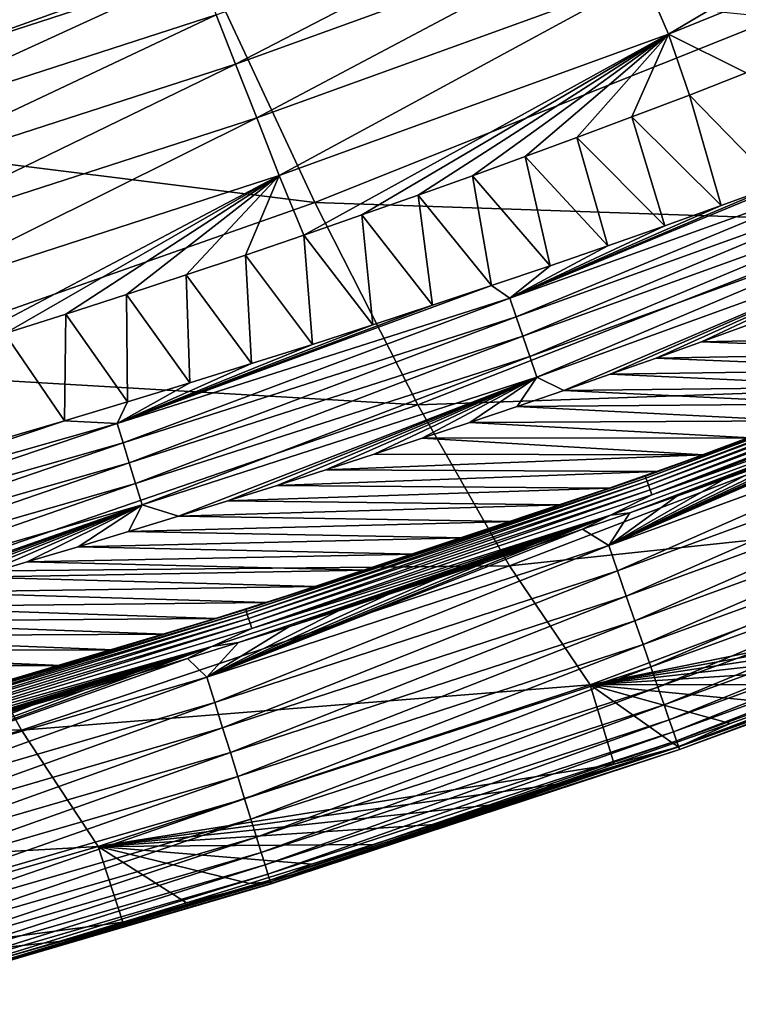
# Model space of a CAD drawing. Header units: millimetres. Extents: x -300 to 300, y -500 to 500.
# Tile 273 of 656: x 135 to 148, y -486 to -468. Entities that reach past the tile are written whole.
import ezdxf

# ---------------------------------------------------------------- set-up
doc = ezdxf.new("R2010")
doc.units = ezdxf.units.MM
doc.header["$LTSCALE"] = 81.481481
for name, color, linetype in [('19', 7, 'CONTINUOUS'), ('23', 7, 'CONTINUOUS'), ('26', 7, 'CONTINUOUS'), ('27', 7, 'CONTINUOUS'), ('29', 7, 'CONTINUOUS'), ('30', 7, 'CONTINUOUS'), ('32', 7, 'CONTINUOUS')]:
    doc.layers.add(name, color=color, linetype=linetype)

msp = doc.modelspace()

# ---------------------------------------------------------------- linework, layer by layer
at = {"layer": '19', "color": 7, "linetype": 'CONTINUOUS'}
for points in [[(129.585, -469.839, 31.289), (138.337, -466.701, 31.186), (127.423, -464.637, 35.592), (129.585, -469.839, 31.289)], [(129.585, -469.839, 31.289), (140.435, -471.19, 26.611), (138.337, -466.701, 31.186), (129.585, -469.839, 31.289)], [(140.435, -471.19, 26.611), (148.995, -467.774, 26.517), (138.337, -466.701, 31.186), (140.435, -471.19, 26.611)], [(140.435, -471.19, 26.611), (150.987, -471.55, 21.665), (148.995, -467.774, 26.517), (140.435, -471.19, 26.611)], [(131.573, -474.306, 26.7), (140.435, -471.19, 26.611), (129.585, -469.839, 31.289), (131.573, -474.306, 26.7)], [(131.573, -474.306, 26.7), (142.338, -474.935, 21.742), (140.435, -471.19, 26.611), (131.573, -474.306, 26.7)], [(142.338, -474.935, 21.742), (150.987, -471.55, 21.665), (140.435, -471.19, 26.611), (142.338, -474.935, 21.742)], [(142.338, -474.935, 21.742), (152.762, -474.573, 16.513), (150.987, -471.55, 21.665), (142.338, -474.935, 21.742)], [(133.379, -478.02, 21.816), (142.338, -474.935, 21.742), (131.573, -474.306, 26.7), (133.379, -478.02, 21.816)], [(144.038, -477.917, 16.572), (152.762, -474.573, 16.513), (142.338, -474.935, 21.742), (144.038, -477.917, 16.572)], [(144.038, -477.917, 16.572), (154.312, -476.828, 11.053), (152.762, -474.573, 16.513), (144.038, -477.917, 16.572)], [(133.379, -478.02, 21.816), (144.038, -477.917, 16.572), (142.338, -474.935, 21.742), (133.379, -478.02, 21.816)], [(145.529, -480.121, 11.091), (154.312, -476.828, 11.053), (144.038, -477.917, 16.572), (145.529, -480.121, 11.091)], [(154.312, -476.828, 11.053), (145.529, -480.121, 11.091), (155.349, -478.127, 6.295), (154.312, -476.828, 11.053)], [(124.105, -480.813, 21.885), (134.998, -480.962, 16.628), (133.379, -478.02, 21.816), (124.105, -480.813, 21.885)], [(134.998, -480.962, 16.628), (144.038, -477.917, 16.572), (133.379, -478.02, 21.816), (134.998, -480.962, 16.628)], [(134.998, -480.962, 16.628), (145.529, -480.121, 11.091), (144.038, -477.917, 16.572), (134.998, -480.962, 16.628)], [(155.349, -478.127, 6.295), (145.529, -480.121, 11.091), (154.271, -478.55, 6.282), (155.349, -478.127, 6.295)], [(154.271, -478.55, 6.282), (145.529, -480.121, 11.091), (153.189, -478.968, 6.27), (154.271, -478.55, 6.282)], [(153.189, -478.968, 6.27), (145.529, -480.121, 11.091), (152.115, -479.376, 6.257), (153.189, -478.968, 6.27)], [(152.115, -479.376, 6.257), (145.529, -480.121, 11.091), (151.089, -479.76, 6.246), (152.115, -479.376, 6.257)], [(151.089, -479.76, 6.246), (145.529, -480.121, 11.091), (150.127, -480.114, 6.235), (151.089, -479.76, 6.246)], [(136.422, -483.115, 11.127), (145.529, -480.121, 11.091), (134.998, -480.962, 16.628), (136.422, -483.115, 11.127)], [(145.529, -480.121, 11.091), (136.422, -483.115, 11.127), (145.976, -481.588, 6.188), (145.529, -480.121, 11.091)], [(150.127, -480.114, 6.235), (145.529, -480.121, 11.091), (149.141, -480.473, 6.223), (150.127, -480.114, 6.235)], [(149.141, -480.473, 6.223), (145.529, -480.121, 11.091), (148.126, -480.836, 6.212), (149.141, -480.473, 6.223)], [(148.126, -480.836, 6.212), (145.529, -480.121, 11.091), (147.068, -481.209, 6.2), (148.126, -480.836, 6.212)], [(147.068, -481.209, 6.2), (145.529, -480.121, 11.091), (145.976, -481.588, 6.188), (147.068, -481.209, 6.2)], [(125.635, -483.715, 16.68), (134.998, -480.962, 16.628), (124.105, -480.813, 21.885), (125.635, -483.715, 16.68)], [(125.635, -483.715, 16.68), (136.422, -483.115, 11.127), (134.998, -480.962, 16.628), (125.635, -483.715, 16.68)], [(145.976, -481.588, 6.188), (136.422, -483.115, 11.127), (144.874, -481.965, 6.175), (145.976, -481.588, 6.188)], [(144.874, -481.965, 6.175), (136.422, -483.115, 11.127), (143.765, -482.337, 6.163), (144.874, -481.965, 6.175)], [(143.765, -482.337, 6.163), (136.422, -483.115, 11.127), (142.646, -482.706, 6.15), (143.765, -482.337, 6.163)], [(142.646, -482.706, 6.15), (136.422, -483.115, 11.127), (141.515, -483.074, 6.138), (142.646, -482.706, 6.15)], [(126.987, -485.819, 11.16), (136.422, -483.115, 11.127), (125.635, -483.715, 16.68), (126.987, -485.819, 11.16)], [(136.422, -483.115, 11.127), (126.987, -485.819, 11.16), (136.879, -484.516, 6.087), (136.422, -483.115, 11.127)], [(141.515, -483.074, 6.138), (136.422, -483.115, 11.127), (140.373, -483.438, 6.125), (141.515, -483.074, 6.138)], [(140.373, -483.438, 6.125), (136.422, -483.115, 11.127), (139.22, -483.8, 6.112), (140.373, -483.438, 6.125)], [(139.22, -483.8, 6.112), (136.422, -483.115, 11.127), (138.056, -484.159, 6.1), (139.22, -483.8, 6.112)], [(138.056, -484.159, 6.1), (136.422, -483.115, 11.127), (136.879, -484.516, 6.087), (138.056, -484.159, 6.1)], [(136.879, -484.516, 6.087), (126.987, -485.819, 11.16), (135.689, -484.87, 6.074), (136.879, -484.516, 6.087)], [(135.689, -484.87, 6.074), (126.987, -485.819, 11.16), (134.487, -485.221, 6.061), (135.689, -484.87, 6.074)]]:
    msp.add_3dface(points, dxfattribs=at)
at = {"layer": '23', "color": 7, "linetype": 'CONTINUOUS'}
for points in [[(147.368, -469.203, 2.634), (148.423, -468.794, 2.641), (148.996, -470.87, 1.188), (147.368, -469.203, 2.634)], [(146.304, -469.608, 2.627), (147.368, -469.203, 2.634), (147.955, -471.249, 1.192), (146.304, -469.608, 2.627)], [(147.955, -471.249, 1.192), (147.368, -469.203, 2.634), (148.996, -470.87, 1.188), (147.955, -471.249, 1.192)], [(145.284, -469.99, 2.621), (146.304, -469.608, 2.627), (146.911, -471.622, 1.195), (145.284, -469.99, 2.621)], [(146.911, -471.622, 1.195), (146.304, -469.608, 2.627), (147.955, -471.249, 1.192), (146.911, -471.622, 1.195)], [(144.329, -470.342, 2.615), (145.284, -469.99, 2.621), (145.857, -471.992, 1.199), (144.329, -470.342, 2.615)], [(145.857, -471.992, 1.199), (145.284, -469.99, 2.621), (146.911, -471.622, 1.195), (145.857, -471.992, 1.199)], [(143.35, -470.698, 2.609), (144.329, -470.342, 2.615), (144.789, -472.362, 1.203), (143.35, -470.698, 2.609)], [(144.789, -472.362, 1.203), (144.329, -470.342, 2.615), (145.857, -471.992, 1.199), (144.789, -472.362, 1.203)], [(142.345, -471.058, 2.602), (143.35, -470.698, 2.609), (143.707, -472.729, 1.206), (142.345, -471.058, 2.602)], [(143.707, -472.729, 1.206), (143.35, -470.698, 2.609), (144.789, -472.362, 1.203), (143.707, -472.729, 1.206)], [(141.304, -471.424, 2.595), (142.345, -471.058, 2.602), (142.613, -473.095, 1.21), (141.304, -471.424, 2.595)], [(142.613, -473.095, 1.21), (142.345, -471.058, 2.602), (143.707, -472.729, 1.206), (142.613, -473.095, 1.21)], [(140.23, -471.796, 2.588), (141.304, -471.424, 2.595), (141.507, -473.458, 1.214), (140.23, -471.796, 2.588)], [(141.507, -473.458, 1.214), (141.304, -471.424, 2.595), (142.613, -473.095, 1.21), (141.507, -473.458, 1.214)], [(139.146, -472.166, 2.58), (140.23, -471.796, 2.588), (140.39, -473.818, 1.217), (139.146, -472.166, 2.58)], [(140.39, -473.818, 1.217), (140.23, -471.796, 2.588), (141.507, -473.458, 1.214), (140.39, -473.818, 1.217)], [(138.051, -472.533, 2.573), (139.146, -472.166, 2.58), (139.261, -474.175, 1.221), (138.051, -472.533, 2.573)], [(139.261, -474.175, 1.221), (139.146, -472.166, 2.58), (140.39, -473.818, 1.217), (139.261, -474.175, 1.221)], [(136.944, -472.897, 2.565), (138.051, -472.533, 2.573), (138.12, -474.53, 1.225), (136.944, -472.897, 2.565)], [(138.12, -474.53, 1.225), (138.051, -472.533, 2.573), (139.261, -474.175, 1.221), (138.12, -474.53, 1.225)], [(135.824, -473.26, 2.557), (136.944, -472.897, 2.565), (136.966, -474.882, 1.229), (135.824, -473.26, 2.557)], [(136.966, -474.882, 1.229), (136.944, -472.897, 2.565), (138.12, -474.53, 1.225), (136.966, -474.882, 1.229)], [(134.692, -473.62, 2.549), (135.824, -473.26, 2.557), (135.8, -475.232, 1.233), (134.692, -473.62, 2.549)], [(135.8, -475.232, 1.233), (135.824, -473.26, 2.557), (136.966, -474.882, 1.229), (135.8, -475.232, 1.233)], [(134.62, -475.578, 1.237), (134.692, -473.62, 2.549), (135.8, -475.232, 1.233), (134.62, -475.578, 1.237)]]:
    msp.add_3dface(points, dxfattribs=at)
at = {"layer": '26', "color": 7, "linetype": 'CONTINUOUS'}
for points in [[(153.559, -464.182, 4.479), (146.984, -468.077, 3.507), (146.532, -467.026, 4.485), (153.559, -464.182, 4.479)], [(154.049, -465.214, 3.526), (146.984, -468.077, 3.507), (153.559, -464.182, 4.479), (154.049, -465.214, 3.526)], [(145.71, -465.141, 6.692), (138.965, -468.631, 5.58), (138.603, -467.718, 6.75), (145.71, -465.141, 6.692)], [(146.106, -466.045, 5.55), (138.965, -468.631, 5.58), (145.71, -465.141, 6.692), (146.106, -466.045, 5.55)], [(154.049, -465.214, 3.526), (148.423, -468.794, 2.641), (146.984, -468.077, 3.507), (154.049, -465.214, 3.526)], [(146.106, -466.045, 5.55), (139.356, -469.625, 4.488), (138.965, -468.631, 5.58), (146.106, -466.045, 5.55)], [(146.532, -467.026, 4.485), (139.356, -469.625, 4.488), (146.106, -466.045, 5.55), (146.532, -467.026, 4.485)], [(136.043, -466.823, 9.31), (137.137, -466.454, 9.293), (131.051, -469.239, 8.073), (136.043, -466.823, 9.31)], [(137.137, -466.454, 9.293), (138.271, -466.894, 7.988), (131.051, -469.239, 8.073), (137.137, -466.454, 9.293)], [(134.937, -467.19, 9.327), (136.043, -466.823, 9.31), (131.051, -469.239, 8.073), (134.937, -467.19, 9.327)], [(138.271, -466.894, 7.988), (131.353, -470.065, 6.806), (131.051, -469.239, 8.073), (138.271, -466.894, 7.988)], [(138.603, -467.718, 6.75), (131.353, -470.065, 6.806), (138.271, -466.894, 7.988), (138.603, -467.718, 6.75)], [(146.532, -467.026, 4.485), (139.772, -470.693, 3.484), (139.356, -469.625, 4.488), (146.532, -467.026, 4.485)], [(146.984, -468.077, 3.507), (139.772, -470.693, 3.484), (146.532, -467.026, 4.485), (146.984, -468.077, 3.507)], [(138.603, -467.718, 6.75), (131.684, -470.985, 5.607), (131.353, -470.065, 6.806), (138.603, -467.718, 6.75)], [(138.965, -468.631, 5.58), (131.684, -470.985, 5.607), (138.603, -467.718, 6.75), (138.965, -468.631, 5.58)], [(146.984, -468.077, 3.507), (140.23, -471.796, 2.588), (139.772, -470.693, 3.484), (146.984, -468.077, 3.507)], [(141.304, -471.424, 2.595), (140.23, -471.796, 2.588), (146.984, -468.077, 3.507), (141.304, -471.424, 2.595)], [(142.345, -471.058, 2.602), (141.304, -471.424, 2.595), (146.984, -468.077, 3.507), (142.345, -471.058, 2.602)], [(143.35, -470.698, 2.609), (142.345, -471.058, 2.602), (146.984, -468.077, 3.507), (143.35, -470.698, 2.609)], [(144.329, -470.342, 2.615), (143.35, -470.698, 2.609), (146.984, -468.077, 3.507), (144.329, -470.342, 2.615)], [(145.284, -469.99, 2.621), (144.329, -470.342, 2.615), (146.984, -468.077, 3.507), (145.284, -469.99, 2.621)], [(146.304, -469.608, 2.627), (145.284, -469.99, 2.621), (146.984, -468.077, 3.507), (146.304, -469.608, 2.627)], [(147.368, -469.203, 2.634), (146.304, -469.608, 2.627), (146.984, -468.077, 3.507), (147.368, -469.203, 2.634)], [(148.423, -468.794, 2.641), (147.368, -469.203, 2.634), (146.984, -468.077, 3.507), (148.423, -468.794, 2.641)], [(138.965, -468.631, 5.58), (132.041, -471.991, 4.488), (131.684, -470.985, 5.607), (138.965, -468.631, 5.58)], [(139.356, -469.625, 4.488), (132.041, -471.991, 4.488), (138.965, -468.631, 5.58), (139.356, -469.625, 4.488)], [(139.356, -469.625, 4.488), (132.422, -473.073, 3.457), (132.041, -471.991, 4.488), (139.356, -469.625, 4.488)], [(139.772, -470.693, 3.484), (132.422, -473.073, 3.457), (139.356, -469.625, 4.488), (139.772, -470.693, 3.484)], [(139.772, -470.693, 3.484), (133.548, -473.978, 2.541), (132.422, -473.073, 3.457), (139.772, -470.693, 3.484)], [(134.692, -473.62, 2.549), (133.548, -473.978, 2.541), (139.772, -470.693, 3.484), (134.692, -473.62, 2.549)], [(135.824, -473.26, 2.557), (134.692, -473.62, 2.549), (139.772, -470.693, 3.484), (135.824, -473.26, 2.557)], [(136.944, -472.897, 2.565), (135.824, -473.26, 2.557), (139.772, -470.693, 3.484), (136.944, -472.897, 2.565)], [(138.051, -472.533, 2.573), (136.944, -472.897, 2.565), (139.772, -470.693, 3.484), (138.051, -472.533, 2.573)], [(139.146, -472.166, 2.58), (138.051, -472.533, 2.573), (139.772, -470.693, 3.484), (139.146, -472.166, 2.58)], [(140.23, -471.796, 2.588), (139.146, -472.166, 2.58), (139.772, -470.693, 3.484), (140.23, -471.796, 2.588)]]:
    msp.add_3dface(points, dxfattribs=at)
at = {"layer": '27', "color": 7, "linetype": 'CONTINUOUS'}
for points in [[(152.237, -474.748, 0.031), (153.069, -474.427, 0.031), (145.876, -477.544, 0.101), (152.237, -474.748, 0.031)], [(145.876, -477.544, 0.101), (153.069, -474.427, 0.031), (153.248, -474.844, 0.103), (145.876, -477.544, 0.101)], [(151.4, -475.067, 0.031), (152.237, -474.748, 0.031), (145.876, -477.544, 0.101), (151.4, -475.067, 0.031)], [(145.876, -477.544, 0.101), (153.248, -474.844, 0.103), (146.038, -478.011, 0.229), (145.876, -477.544, 0.101)], [(146.038, -478.011, 0.229), (153.248, -474.844, 0.103), (153.429, -475.309, 0.232), (146.038, -478.011, 0.229)], [(150.558, -475.383, 0.031), (151.4, -475.067, 0.031), (145.876, -477.544, 0.101), (150.558, -475.383, 0.031)], [(146.038, -478.011, 0.229), (153.429, -475.309, 0.232), (146.2, -478.478, 0.413), (146.038, -478.011, 0.229)], [(146.2, -478.478, 0.413), (153.429, -475.309, 0.232), (153.609, -475.774, 0.42), (146.2, -478.478, 0.413)], [(149.711, -475.698, 0.031), (150.558, -475.383, 0.031), (145.876, -477.544, 0.101), (149.711, -475.698, 0.031)], [(148.859, -476.01, 0.031), (149.711, -475.698, 0.031), (145.876, -477.544, 0.101), (148.859, -476.01, 0.031)], [(146.2, -478.478, 0.413), (153.609, -475.774, 0.42), (146.36, -478.936, 0.655), (146.2, -478.478, 0.413)], [(146.36, -478.936, 0.655), (153.609, -475.774, 0.42), (153.786, -476.23, 0.667), (146.36, -478.936, 0.655)], [(148.002, -476.32, 0.031), (148.859, -476.01, 0.031), (145.876, -477.544, 0.101), (148.002, -476.32, 0.031)], [(147.138, -476.629, 0.031), (148.002, -476.32, 0.031), (145.876, -477.544, 0.101), (147.138, -476.629, 0.031)], [(146.36, -478.936, 0.655), (153.786, -476.23, 0.667), (146.512, -479.376, 0.956), (146.36, -478.936, 0.655)], [(146.512, -479.376, 0.956), (153.786, -476.23, 0.667), (153.956, -476.667, 0.973), (146.512, -479.376, 0.956)], [(146.266, -476.936, 0.031), (147.138, -476.629, 0.031), (145.876, -477.544, 0.101), (146.266, -476.936, 0.031)], [(146.512, -479.376, 0.956), (153.956, -476.667, 0.973), (146.655, -479.788, 1.312), (146.512, -479.376, 0.956)], [(146.655, -479.788, 1.312), (153.956, -476.667, 0.973), (154.114, -477.076, 1.335), (146.655, -479.788, 1.312)], [(145.388, -477.241, 0.031), (146.266, -476.936, 0.031), (145.876, -477.544, 0.101), (145.388, -477.241, 0.031)], [(146.655, -479.788, 1.312), (154.114, -477.076, 1.335), (146.785, -480.163, 1.718), (146.655, -479.788, 1.312)], [(146.785, -480.163, 1.718), (154.114, -477.076, 1.335), (154.258, -477.447, 1.75), (146.785, -480.163, 1.718)], [(144.5, -477.546, 0.031), (145.388, -477.241, 0.031), (138.435, -479.979, 0.099), (144.5, -477.546, 0.031)], [(138.435, -479.979, 0.099), (145.388, -477.241, 0.031), (145.876, -477.544, 0.101), (138.435, -479.979, 0.099)], [(146.785, -480.163, 1.718), (154.258, -477.447, 1.75), (146.9, -480.492, 2.169), (146.785, -480.163, 1.718)], [(146.9, -480.492, 2.169), (154.258, -477.447, 1.75), (154.384, -477.772, 2.208), (146.9, -480.492, 2.169)], [(138.435, -479.979, 0.099), (145.876, -477.544, 0.101), (138.58, -480.448, 0.225), (138.435, -479.979, 0.099)], [(143.603, -477.85, 0.031), (144.5, -477.546, 0.031), (138.435, -479.979, 0.099), (143.603, -477.85, 0.031)], [(138.58, -480.448, 0.225), (145.876, -477.544, 0.101), (146.038, -478.011, 0.229), (138.58, -480.448, 0.225)], [(142.7, -478.151, 0.031), (143.603, -477.85, 0.031), (138.435, -479.979, 0.099), (142.7, -478.151, 0.031)], [(146.9, -480.492, 2.169), (154.384, -477.772, 2.208), (146.996, -480.77, 2.654), (146.9, -480.492, 2.169)], [(146.996, -480.77, 2.654), (154.384, -477.772, 2.208), (154.49, -478.044, 2.702), (146.996, -480.77, 2.654)], [(138.58, -480.448, 0.225), (146.038, -478.011, 0.229), (138.725, -480.916, 0.406), (138.58, -480.448, 0.225)], [(138.725, -480.916, 0.406), (146.038, -478.011, 0.229), (146.2, -478.478, 0.413), (138.725, -480.916, 0.406)], [(146.996, -480.77, 2.654), (154.49, -478.044, 2.702), (147.073, -480.993, 3.165), (146.996, -480.77, 2.654)], [(147.073, -480.993, 3.165), (154.49, -478.044, 2.702), (154.574, -478.261, 3.221), (147.073, -480.993, 3.165)], [(141.79, -478.451, 0.031), (142.7, -478.151, 0.031), (138.435, -479.979, 0.099), (141.79, -478.451, 0.031)], [(147.073, -480.993, 3.165), (154.574, -478.261, 3.221), (147.131, -481.157, 3.69), (147.073, -480.993, 3.165)], [(147.131, -481.157, 3.69), (154.574, -478.261, 3.221), (154.636, -478.419, 3.753), (147.131, -481.157, 3.69)], [(140.873, -478.749, 0.031), (141.79, -478.451, 0.031), (138.435, -479.979, 0.099), (140.873, -478.749, 0.031)], [(138.725, -480.916, 0.406), (146.2, -478.478, 0.413), (138.868, -481.376, 0.644), (138.725, -480.916, 0.406)], [(138.868, -481.376, 0.644), (146.2, -478.478, 0.413), (146.36, -478.936, 0.655), (138.868, -481.376, 0.644)], [(147.131, -481.157, 3.69), (154.636, -478.419, 3.753), (147.168, -481.264, 4.219), (147.131, -481.157, 3.69)], [(147.168, -481.264, 4.219), (154.636, -478.419, 3.753), (154.674, -478.519, 4.289), (147.168, -481.264, 4.219)], [(147.168, -481.264, 4.219), (154.674, -478.519, 4.289), (147.186, -481.316, 4.742), (147.168, -481.264, 4.219)], [(154.668, -478.502, 5.824), (148.126, -480.836, 6.212), (147.17, -481.27, 5.74), (154.668, -478.502, 5.824)], [(154.668, -478.502, 5.824), (147.17, -481.27, 5.74), (154.689, -478.556, 5.332), (154.668, -478.502, 5.824)], [(147.17, -481.27, 5.74), (147.186, -481.316, 5.251), (154.689, -478.556, 5.332), (147.17, -481.27, 5.74)], [(147.186, -481.316, 4.742), (154.674, -478.519, 4.289), (154.692, -478.563, 4.818), (147.186, -481.316, 4.742)], [(147.186, -481.316, 5.251), (154.692, -478.563, 4.818), (154.689, -478.556, 5.332), (147.186, -481.316, 5.251)], [(147.186, -481.316, 4.742), (154.692, -478.563, 4.818), (147.186, -481.316, 5.251), (147.186, -481.316, 4.742)], [(149.141, -480.473, 6.223), (148.126, -480.836, 6.212), (154.668, -478.502, 5.824), (149.141, -480.473, 6.223)], [(139.949, -479.045, 0.031), (140.873, -478.749, 0.031), (138.435, -479.979, 0.099), (139.949, -479.045, 0.031)], [(138.868, -481.376, 0.644), (146.36, -478.936, 0.655), (139.005, -481.818, 0.939), (138.868, -481.376, 0.644)], [(139.005, -481.818, 0.939), (146.36, -478.936, 0.655), (146.512, -479.376, 0.956), (139.005, -481.818, 0.939)], [(139.017, -479.339, 0.031), (139.949, -479.045, 0.031), (138.435, -479.979, 0.099), (139.017, -479.339, 0.031)], [(138.077, -479.632, 0.031), (139.017, -479.339, 0.031), (138.435, -479.979, 0.099), (138.077, -479.632, 0.031)], [(139.005, -481.818, 0.939), (146.512, -479.376, 0.956), (139.133, -482.231, 1.289), (139.005, -481.818, 0.939)], [(139.133, -482.231, 1.289), (146.512, -479.376, 0.956), (146.655, -479.788, 1.312), (139.133, -482.231, 1.289)], [(137.129, -479.923, 0.031), (138.077, -479.632, 0.031), (130.949, -482.166, 0.098), (137.129, -479.923, 0.031)], [(130.949, -482.166, 0.098), (138.077, -479.632, 0.031), (138.435, -479.979, 0.099), (130.949, -482.166, 0.098)], [(139.133, -482.231, 1.289), (146.655, -479.788, 1.312), (139.25, -482.609, 1.688), (139.133, -482.231, 1.289)], [(139.25, -482.609, 1.688), (146.655, -479.788, 1.312), (146.785, -480.163, 1.718), (139.25, -482.609, 1.688)], [(136.172, -480.212, 0.031), (137.129, -479.923, 0.031), (130.949, -482.166, 0.098), (136.172, -480.212, 0.031)], [(130.949, -482.166, 0.098), (138.435, -479.979, 0.099), (131.079, -482.635, 0.222), (130.949, -482.166, 0.098)], [(131.079, -482.635, 0.222), (138.435, -479.979, 0.099), (138.58, -480.448, 0.225), (131.079, -482.635, 0.222)], [(135.207, -480.5, 0.031), (136.172, -480.212, 0.031), (130.949, -482.166, 0.098), (135.207, -480.5, 0.031)], [(139.25, -482.609, 1.688), (146.785, -480.163, 1.718), (139.354, -482.942, 2.131), (139.25, -482.609, 1.688)], [(139.354, -482.942, 2.131), (146.785, -480.163, 1.718), (146.9, -480.492, 2.169), (139.354, -482.942, 2.131)], [(134.233, -480.785, 0.031), (135.207, -480.5, 0.031), (130.949, -482.166, 0.098), (134.233, -480.785, 0.031)], [(131.079, -482.635, 0.222), (138.58, -480.448, 0.225), (131.209, -483.104, 0.4), (131.079, -482.635, 0.222)], [(131.209, -483.104, 0.4), (138.58, -480.448, 0.225), (138.725, -480.916, 0.406), (131.209, -483.104, 0.4)], [(139.354, -482.942, 2.131), (146.9, -480.492, 2.169), (139.441, -483.225, 2.608), (139.354, -482.942, 2.131)], [(139.441, -483.225, 2.608), (146.9, -480.492, 2.169), (146.996, -480.77, 2.654), (139.441, -483.225, 2.608)], [(139.441, -483.225, 2.608), (146.996, -480.77, 2.654), (139.512, -483.453, 3.11), (139.441, -483.225, 2.608)], [(139.512, -483.453, 3.11), (146.996, -480.77, 2.654), (147.073, -480.993, 3.165), (139.512, -483.453, 3.11)], [(131.209, -483.104, 0.4), (138.725, -480.916, 0.406), (131.336, -483.564, 0.634), (131.209, -483.104, 0.4)], [(131.336, -483.564, 0.634), (138.725, -480.916, 0.406), (138.868, -481.376, 0.644), (131.336, -483.564, 0.634)], [(148.126, -480.836, 6.212), (147.068, -481.209, 6.2), (147.17, -481.27, 5.74), (148.126, -480.836, 6.212)], [(139.512, -483.453, 3.11), (147.073, -480.993, 3.165), (139.565, -483.623, 3.628), (139.512, -483.453, 3.11)], [(139.565, -483.623, 3.628), (147.073, -480.993, 3.165), (147.131, -481.157, 3.69), (139.565, -483.623, 3.628)], [(139.565, -483.623, 3.628), (147.131, -481.157, 3.69), (139.6, -483.737, 4.15), (139.565, -483.623, 3.628)], [(139.6, -483.737, 4.15), (147.131, -481.157, 3.69), (147.168, -481.264, 4.219), (139.6, -483.737, 4.15)], [(139.6, -483.737, 4.15), (147.168, -481.264, 4.219), (139.619, -483.796, 4.668), (139.6, -483.737, 4.15)], [(147.17, -481.27, 5.74), (140.373, -483.438, 6.125), (139.609, -483.765, 5.658), (147.17, -481.27, 5.74)], [(147.17, -481.27, 5.74), (139.609, -483.765, 5.658), (147.186, -481.316, 5.251), (147.17, -481.27, 5.74)], [(139.609, -483.765, 5.658), (139.621, -483.804, 5.173), (147.186, -481.316, 5.251), (139.609, -483.765, 5.658)], [(139.619, -483.796, 4.668), (147.168, -481.264, 4.219), (147.186, -481.316, 4.742), (139.619, -483.796, 4.668)], [(139.619, -483.796, 4.668), (147.186, -481.316, 4.742), (139.621, -483.804, 5.173), (139.619, -483.796, 4.668)], [(139.621, -483.804, 5.173), (147.186, -481.316, 4.742), (147.186, -481.316, 5.251), (139.621, -483.804, 5.173)], [(141.515, -483.074, 6.138), (140.373, -483.438, 6.125), (147.17, -481.27, 5.74), (141.515, -483.074, 6.138)], [(142.646, -482.706, 6.15), (141.515, -483.074, 6.138), (147.17, -481.27, 5.74), (142.646, -482.706, 6.15)], [(143.765, -482.337, 6.163), (142.646, -482.706, 6.15), (147.17, -481.27, 5.74), (143.765, -482.337, 6.163)], [(144.874, -481.965, 6.175), (143.765, -482.337, 6.163), (147.17, -481.27, 5.74), (144.874, -481.965, 6.175)], [(145.976, -481.588, 6.188), (144.874, -481.965, 6.175), (147.17, -481.27, 5.74), (145.976, -481.588, 6.188)], [(147.068, -481.209, 6.2), (145.976, -481.588, 6.188), (147.17, -481.27, 5.74), (147.068, -481.209, 6.2)], [(131.336, -483.564, 0.634), (138.868, -481.376, 0.644), (131.458, -484.007, 0.924), (131.336, -483.564, 0.634)], [(131.458, -484.007, 0.924), (138.868, -481.376, 0.644), (139.005, -481.818, 0.939), (131.458, -484.007, 0.924)], [(131.458, -484.007, 0.924), (139.005, -481.818, 0.939), (131.573, -484.422, 1.267), (131.458, -484.007, 0.924)], [(131.573, -484.422, 1.267), (139.005, -481.818, 0.939), (139.133, -482.231, 1.289), (131.573, -484.422, 1.267)], [(131.573, -484.422, 1.267), (139.133, -482.231, 1.289), (131.678, -484.802, 1.659), (131.573, -484.422, 1.267)], [(131.678, -484.802, 1.659), (139.133, -482.231, 1.289), (139.25, -482.609, 1.688), (131.678, -484.802, 1.659)], [(131.678, -484.802, 1.659), (139.25, -482.609, 1.688), (131.771, -485.138, 2.094), (131.678, -484.802, 1.659)], [(131.771, -485.138, 2.094), (139.25, -482.609, 1.688), (139.354, -482.942, 2.131), (131.771, -485.138, 2.094)], [(131.771, -485.138, 2.094), (139.354, -482.942, 2.131), (131.851, -485.425, 2.564), (131.771, -485.138, 2.094)], [(131.851, -485.425, 2.564), (139.354, -482.942, 2.131), (139.441, -483.225, 2.608), (131.851, -485.425, 2.564)], [(131.851, -485.425, 2.564), (139.441, -483.225, 2.608), (131.915, -485.657, 3.059), (131.851, -485.425, 2.564)], [(131.915, -485.657, 3.059), (139.441, -483.225, 2.608), (139.512, -483.453, 3.11), (131.915, -485.657, 3.059)], [(131.915, -485.657, 3.059), (139.512, -483.453, 3.11), (131.964, -485.834, 3.569), (131.915, -485.657, 3.059)], [(131.964, -485.834, 3.569), (139.512, -483.453, 3.11), (139.565, -483.623, 3.628), (131.964, -485.834, 3.569)], [(140.373, -483.438, 6.125), (139.22, -483.8, 6.112), (139.609, -483.765, 5.658), (140.373, -483.438, 6.125)], [(131.964, -485.834, 3.569), (139.565, -483.623, 3.628), (131.997, -485.954, 4.085), (131.964, -485.834, 3.569)], [(131.997, -485.954, 4.085), (139.565, -483.623, 3.628), (139.6, -483.737, 4.15), (131.997, -485.954, 4.085)], [(131.997, -485.954, 4.085), (139.6, -483.737, 4.15), (132.015, -486.019, 4.597), (131.997, -485.954, 4.085)], [(139.609, -483.765, 5.658), (132.045, -485.916, 6.036), (132.011, -486.003, 5.579), (139.609, -483.765, 5.658)], [(139.609, -483.765, 5.658), (132.011, -486.003, 5.579), (139.621, -483.804, 5.173), (139.609, -483.765, 5.658)], [(132.011, -486.003, 5.579), (132.019, -486.034, 5.097), (139.621, -483.804, 5.173), (132.011, -486.003, 5.579)], [(132.015, -486.019, 4.597), (139.6, -483.737, 4.15), (139.619, -483.796, 4.668), (132.015, -486.019, 4.597)], [(132.015, -486.019, 4.597), (139.619, -483.796, 4.668), (132.019, -486.034, 5.097), (132.015, -486.019, 4.597)], [(132.019, -486.034, 5.097), (139.619, -483.796, 4.668), (139.621, -483.804, 5.173), (132.019, -486.034, 5.097)], [(133.273, -485.57, 6.049), (132.045, -485.916, 6.036), (139.609, -483.765, 5.658), (133.273, -485.57, 6.049)], [(134.487, -485.221, 6.061), (133.273, -485.57, 6.049), (139.609, -483.765, 5.658), (134.487, -485.221, 6.061)], [(135.689, -484.87, 6.074), (134.487, -485.221, 6.061), (139.609, -483.765, 5.658), (135.689, -484.87, 6.074)], [(136.879, -484.516, 6.087), (135.689, -484.87, 6.074), (139.609, -483.765, 5.658), (136.879, -484.516, 6.087)], [(138.056, -484.159, 6.1), (136.879, -484.516, 6.087), (139.609, -483.765, 5.658), (138.056, -484.159, 6.1)], [(139.22, -483.8, 6.112), (138.056, -484.159, 6.1), (139.609, -483.765, 5.658), (139.22, -483.8, 6.112)]]:
    msp.add_3dface(points, dxfattribs=at)
at = {"layer": '29', "color": 7, "linetype": 'CONTINUOUS'}
for points in [[(147.593, -473.772, 0.5), (148.428, -473.469, 0.5), (153.547, -473.645, 0.5), (147.593, -473.772, 0.5)], [(152.723, -473.966, 0.5), (147.593, -473.772, 0.5), (153.547, -473.645, 0.5), (152.723, -473.966, 0.5)], [(146.751, -474.072, 0.5), (147.593, -473.772, 0.5), (152.723, -473.966, 0.5), (146.751, -474.072, 0.5)], [(151.891, -474.286, 0.5), (146.751, -474.072, 0.5), (152.723, -473.966, 0.5), (151.891, -474.286, 0.5)], [(145.903, -474.371, 0.5), (146.751, -474.072, 0.5), (151.891, -474.286, 0.5), (145.903, -474.371, 0.5)], [(145.044, -474.67, 0.5), (145.903, -474.371, 0.5), (151.052, -474.605, 0.5), (145.044, -474.67, 0.5)], [(151.052, -474.605, 0.5), (145.903, -474.371, 0.5), (151.891, -474.286, 0.5), (151.052, -474.605, 0.5)], [(144.177, -474.967, 0.5), (145.044, -474.67, 0.5), (150.207, -474.921, 0.5), (144.177, -474.967, 0.5)], [(150.207, -474.921, 0.5), (145.044, -474.67, 0.5), (151.052, -474.605, 0.5), (150.207, -474.921, 0.5)], [(149.356, -475.237, 0.5), (144.177, -474.967, 0.5), (150.207, -474.921, 0.5), (149.356, -475.237, 0.5)], [(143.302, -475.263, 0.5), (144.177, -474.967, 0.5), (149.356, -475.237, 0.5), (143.302, -475.263, 0.5)], [(142.421, -475.557, 0.5), (143.302, -475.263, 0.5), (148.497, -475.55, 0.5), (142.421, -475.557, 0.5)], [(148.497, -475.55, 0.5), (143.302, -475.263, 0.5), (149.356, -475.237, 0.5), (148.497, -475.55, 0.5)], [(141.533, -475.849, 0.5), (142.421, -475.557, 0.5), (147.632, -475.862, 0.5), (141.533, -475.849, 0.5)], [(147.632, -475.862, 0.5), (142.421, -475.557, 0.5), (148.497, -475.55, 0.5), (147.632, -475.862, 0.5)], [(140.637, -476.14, 0.5), (141.533, -475.849, 0.5), (147.632, -475.862, 0.5), (140.637, -476.14, 0.5)], [(146.76, -476.173, 0.5), (140.637, -476.14, 0.5), (147.632, -475.862, 0.5), (146.76, -476.173, 0.5)], [(139.734, -476.429, 0.5), (140.637, -476.14, 0.5), (146.76, -476.173, 0.5), (139.734, -476.429, 0.5)], [(145.88, -476.482, 0.5), (139.734, -476.429, 0.5), (146.76, -476.173, 0.5), (145.88, -476.482, 0.5)], [(138.824, -476.716, 0.5), (139.734, -476.429, 0.5), (145.88, -476.482, 0.5), (138.824, -476.716, 0.5)], [(144.994, -476.789, 0.5), (138.824, -476.716, 0.5), (145.88, -476.482, 0.5), (144.994, -476.789, 0.5)], [(137.906, -477.001, 0.5), (138.824, -476.716, 0.5), (144.994, -476.789, 0.5), (137.906, -477.001, 0.5)], [(144.101, -477.095, 0.5), (137.906, -477.001, 0.5), (144.994, -476.789, 0.5), (144.101, -477.095, 0.5)], [(136.981, -477.285, 0.5), (137.906, -477.001, 0.5), (144.101, -477.095, 0.5), (136.981, -477.285, 0.5)], [(143.201, -477.398, 0.5), (136.981, -477.285, 0.5), (144.101, -477.095, 0.5), (143.201, -477.398, 0.5)], [(136.047, -477.567, 0.5), (136.981, -477.285, 0.5), (143.201, -477.398, 0.5), (136.047, -477.567, 0.5)], [(142.293, -477.7, 0.5), (136.047, -477.567, 0.5), (143.201, -477.398, 0.5), (142.293, -477.7, 0.5)], [(135.104, -477.847, 0.5), (136.047, -477.567, 0.5), (142.293, -477.7, 0.5), (135.104, -477.847, 0.5)], [(134.154, -478.126, 0.5), (135.104, -477.847, 0.5), (141.377, -478.001, 0.5), (134.154, -478.126, 0.5)], [(141.377, -478.001, 0.5), (135.104, -477.847, 0.5), (142.293, -477.7, 0.5), (141.377, -478.001, 0.5)], [(140.455, -478.299, 0.5), (134.154, -478.126, 0.5), (141.377, -478.001, 0.5), (140.455, -478.299, 0.5)], [(133.195, -478.403, 0.5), (134.154, -478.126, 0.5), (140.455, -478.299, 0.5), (133.195, -478.403, 0.5)], [(132.228, -478.678, 0.5), (133.195, -478.403, 0.5), (139.527, -478.595, 0.5), (132.228, -478.678, 0.5)], [(139.527, -478.595, 0.5), (133.195, -478.403, 0.5), (140.455, -478.299, 0.5), (139.527, -478.595, 0.5)], [(138.592, -478.89, 0.5), (132.228, -478.678, 0.5), (139.527, -478.595, 0.5), (138.592, -478.89, 0.5)], [(131.253, -478.951, 0.5), (132.228, -478.678, 0.5), (138.592, -478.89, 0.5), (131.253, -478.951, 0.5)], [(130.268, -479.222, 0.5), (131.253, -478.951, 0.5), (137.649, -479.182, 0.5), (130.268, -479.222, 0.5)], [(137.649, -479.182, 0.5), (131.253, -478.951, 0.5), (138.592, -478.89, 0.5), (137.649, -479.182, 0.5)], [(129.272, -479.492, 0.5), (130.268, -479.222, 0.5), (136.696, -479.473, 0.5), (129.272, -479.492, 0.5)], [(136.696, -479.473, 0.5), (130.268, -479.222, 0.5), (137.649, -479.182, 0.5), (136.696, -479.473, 0.5)], [(128.263, -479.762, 0.5), (129.272, -479.492, 0.5), (135.736, -479.763, 0.5), (128.263, -479.762, 0.5)], [(135.736, -479.763, 0.5), (129.272, -479.492, 0.5), (136.696, -479.473, 0.5), (135.736, -479.763, 0.5)], [(134.775, -480.048, 0.5), (128.263, -479.762, 0.5), (135.736, -479.763, 0.5), (134.775, -480.048, 0.5)]]:
    msp.add_3dface(points, dxfattribs=at)
at = {"layer": '30', "color": 7, "linetype": 'CONTINUOUS'}
for points in [[(146.553, -476.261, 0.404), (153.547, -473.645, 0.5), (153.858, -473.539, 0.404), (146.553, -476.261, 0.404)], [(146.553, -476.261, 0.404), (153.858, -473.539, 0.404), (146.565, -476.295, 0.307), (146.553, -476.261, 0.404)], [(152.723, -473.966, 0.5), (153.547, -473.645, 0.5), (146.553, -476.261, 0.404), (152.723, -473.966, 0.5)], [(146.565, -476.295, 0.307), (153.858, -473.539, 0.404), (153.871, -473.572, 0.307), (146.565, -476.295, 0.307)], [(146.565, -476.295, 0.307), (153.871, -473.572, 0.307), (146.585, -476.35, 0.216), (146.565, -476.295, 0.307)], [(146.585, -476.35, 0.216), (153.871, -473.572, 0.307), (153.892, -473.626, 0.216), (146.585, -476.35, 0.216)], [(146.585, -476.35, 0.216), (153.892, -473.626, 0.216), (146.61, -476.423, 0.138), (146.585, -476.35, 0.216)], [(146.61, -476.423, 0.138), (153.892, -473.626, 0.216), (153.92, -473.698, 0.138), (146.61, -476.423, 0.138)], [(146.61, -476.423, 0.138), (153.92, -473.698, 0.138), (146.641, -476.511, 0.079), (146.61, -476.423, 0.138)], [(146.641, -476.511, 0.079), (153.92, -473.698, 0.138), (153.954, -473.785, 0.079), (146.641, -476.511, 0.079)], [(146.641, -476.511, 0.079), (153.954, -473.785, 0.079), (146.675, -476.606, 0.042), (146.641, -476.511, 0.079)], [(146.675, -476.606, 0.042), (153.954, -473.785, 0.079), (153.991, -473.878, 0.042), (146.675, -476.606, 0.042)], [(151.891, -474.286, 0.5), (152.723, -473.966, 0.5), (146.553, -476.261, 0.404), (151.891, -474.286, 0.5)], [(146.675, -476.606, 0.042), (153.991, -473.878, 0.042), (153.197, -474.298, 0.028), (146.675, -476.606, 0.042)], [(146.266, -476.936, 0.031), (145.908, -476.982, 0.028), (153.197, -474.298, 0.028), (146.266, -476.936, 0.031)], [(145.908, -476.982, 0.028), (146.675, -476.606, 0.042), (153.197, -474.298, 0.028), (145.908, -476.982, 0.028)], [(147.138, -476.629, 0.031), (146.266, -476.936, 0.031), (153.197, -474.298, 0.028), (147.138, -476.629, 0.031)], [(151.052, -474.605, 0.5), (151.891, -474.286, 0.5), (146.553, -476.261, 0.404), (151.052, -474.605, 0.5)], [(148.002, -476.32, 0.031), (147.138, -476.629, 0.031), (153.197, -474.298, 0.028), (148.002, -476.32, 0.031)], [(148.859, -476.01, 0.031), (148.002, -476.32, 0.031), (153.197, -474.298, 0.028), (148.859, -476.01, 0.031)], [(150.207, -474.921, 0.5), (151.052, -474.605, 0.5), (146.553, -476.261, 0.404), (150.207, -474.921, 0.5)], [(149.356, -475.237, 0.5), (150.207, -474.921, 0.5), (146.553, -476.261, 0.404), (149.356, -475.237, 0.5)], [(148.497, -475.55, 0.5), (149.356, -475.237, 0.5), (146.553, -476.261, 0.404), (148.497, -475.55, 0.5)], [(147.632, -475.862, 0.5), (148.497, -475.55, 0.5), (146.553, -476.261, 0.404), (147.632, -475.862, 0.5)], [(146.76, -476.173, 0.5), (147.632, -475.862, 0.5), (146.553, -476.261, 0.404), (146.76, -476.173, 0.5)], [(145.88, -476.482, 0.5), (146.76, -476.173, 0.5), (146.553, -476.261, 0.404), (145.88, -476.482, 0.5)], [(139.154, -478.729, 0.404), (145.88, -476.482, 0.5), (146.553, -476.261, 0.404), (139.154, -478.729, 0.404)], [(139.154, -478.729, 0.404), (146.553, -476.261, 0.404), (139.165, -478.763, 0.307), (139.154, -478.729, 0.404)], [(139.165, -478.763, 0.307), (146.553, -476.261, 0.404), (146.565, -476.295, 0.307), (139.165, -478.763, 0.307)], [(139.165, -478.763, 0.307), (146.565, -476.295, 0.307), (139.182, -478.818, 0.216), (139.165, -478.763, 0.307)], [(139.182, -478.818, 0.216), (146.565, -476.295, 0.307), (146.585, -476.35, 0.216), (139.182, -478.818, 0.216)], [(139.182, -478.818, 0.216), (146.585, -476.35, 0.216), (139.205, -478.892, 0.138), (139.182, -478.818, 0.216)], [(139.205, -478.892, 0.138), (146.585, -476.35, 0.216), (146.61, -476.423, 0.138), (139.205, -478.892, 0.138)], [(144.994, -476.789, 0.5), (145.88, -476.482, 0.5), (139.154, -478.729, 0.404), (144.994, -476.789, 0.5)], [(139.205, -478.892, 0.138), (146.61, -476.423, 0.138), (139.233, -478.981, 0.079), (139.205, -478.892, 0.138)], [(139.233, -478.981, 0.079), (146.61, -476.423, 0.138), (146.641, -476.511, 0.079), (139.233, -478.981, 0.079)], [(139.233, -478.981, 0.079), (146.641, -476.511, 0.079), (139.263, -479.077, 0.042), (139.233, -478.981, 0.079)], [(139.263, -479.077, 0.042), (146.641, -476.511, 0.079), (146.675, -476.606, 0.042), (139.263, -479.077, 0.042)], [(139.263, -479.077, 0.042), (146.675, -476.606, 0.042), (145.908, -476.982, 0.028), (139.263, -479.077, 0.042)], [(144.101, -477.095, 0.5), (144.994, -476.789, 0.5), (139.154, -478.729, 0.404), (144.101, -477.095, 0.5)], [(146.266, -476.936, 0.031), (145.388, -477.241, 0.031), (145.908, -476.982, 0.028), (146.266, -476.936, 0.031)], [(139.017, -479.339, 0.031), (138.526, -479.414, 0.028), (145.908, -476.982, 0.028), (139.017, -479.339, 0.031)], [(138.526, -479.414, 0.028), (139.263, -479.077, 0.042), (145.908, -476.982, 0.028), (138.526, -479.414, 0.028)], [(139.949, -479.045, 0.031), (139.017, -479.339, 0.031), (145.908, -476.982, 0.028), (139.949, -479.045, 0.031)], [(143.201, -477.398, 0.5), (144.101, -477.095, 0.5), (139.154, -478.729, 0.404), (143.201, -477.398, 0.5)], [(140.873, -478.749, 0.031), (139.949, -479.045, 0.031), (145.908, -476.982, 0.028), (140.873, -478.749, 0.031)], [(141.79, -478.451, 0.031), (140.873, -478.749, 0.031), (145.908, -476.982, 0.028), (141.79, -478.451, 0.031)], [(142.7, -478.151, 0.031), (141.79, -478.451, 0.031), (145.908, -476.982, 0.028), (142.7, -478.151, 0.031)], [(143.603, -477.85, 0.031), (142.7, -478.151, 0.031), (145.908, -476.982, 0.028), (143.603, -477.85, 0.031)], [(144.5, -477.546, 0.031), (143.603, -477.85, 0.031), (145.908, -476.982, 0.028), (144.5, -477.546, 0.031)], [(145.388, -477.241, 0.031), (144.5, -477.546, 0.031), (145.908, -476.982, 0.028), (145.388, -477.241, 0.031)], [(142.293, -477.7, 0.5), (143.201, -477.398, 0.5), (139.154, -478.729, 0.404), (142.293, -477.7, 0.5)], [(141.377, -478.001, 0.5), (142.293, -477.7, 0.5), (139.154, -478.729, 0.404), (141.377, -478.001, 0.5)], [(140.455, -478.299, 0.5), (141.377, -478.001, 0.5), (139.154, -478.729, 0.404), (140.455, -478.299, 0.5)], [(139.527, -478.595, 0.5), (140.455, -478.299, 0.5), (139.154, -478.729, 0.404), (139.527, -478.595, 0.5)], [(138.592, -478.89, 0.5), (139.527, -478.595, 0.5), (139.154, -478.729, 0.404), (138.592, -478.89, 0.5)], [(131.675, -480.955, 0.404), (138.592, -478.89, 0.5), (139.154, -478.729, 0.404), (131.675, -480.955, 0.404)], [(131.675, -480.955, 0.404), (139.154, -478.729, 0.404), (131.685, -480.99, 0.307), (131.675, -480.955, 0.404)], [(131.685, -480.99, 0.307), (139.154, -478.729, 0.404), (139.165, -478.763, 0.307), (131.685, -480.99, 0.307)], [(131.685, -480.99, 0.307), (139.165, -478.763, 0.307), (131.701, -481.045, 0.216), (131.685, -480.99, 0.307)], [(131.701, -481.045, 0.216), (139.165, -478.763, 0.307), (139.182, -478.818, 0.216), (131.701, -481.045, 0.216)], [(137.649, -479.182, 0.5), (138.592, -478.89, 0.5), (131.675, -480.955, 0.404), (137.649, -479.182, 0.5)], [(131.701, -481.045, 0.216), (139.182, -478.818, 0.216), (131.722, -481.12, 0.138), (131.701, -481.045, 0.216)], [(131.722, -481.12, 0.138), (139.182, -478.818, 0.216), (139.205, -478.892, 0.138), (131.722, -481.12, 0.138)], [(131.722, -481.12, 0.138), (139.205, -478.892, 0.138), (131.747, -481.21, 0.079), (131.722, -481.12, 0.138)], [(131.747, -481.21, 0.079), (139.205, -478.892, 0.138), (139.233, -478.981, 0.079), (131.747, -481.21, 0.079)], [(131.747, -481.21, 0.079), (139.233, -478.981, 0.079), (131.774, -481.307, 0.042), (131.747, -481.21, 0.079)], [(131.774, -481.307, 0.042), (139.233, -478.981, 0.079), (139.263, -479.077, 0.042), (131.774, -481.307, 0.042)], [(131.774, -481.307, 0.042), (139.263, -479.077, 0.042), (138.526, -479.414, 0.028), (131.774, -481.307, 0.042)], [(136.696, -479.473, 0.5), (137.649, -479.182, 0.5), (131.675, -480.955, 0.404), (136.696, -479.473, 0.5)], [(131.257, -481.633, 0.031), (131.07, -481.608, 0.028), (138.526, -479.414, 0.028), (131.257, -481.633, 0.031)], [(131.07, -481.608, 0.028), (131.774, -481.307, 0.042), (138.526, -479.414, 0.028), (131.07, -481.608, 0.028)], [(132.259, -481.352, 0.031), (131.257, -481.633, 0.031), (138.526, -479.414, 0.028), (132.259, -481.352, 0.031)], [(135.736, -479.763, 0.5), (136.696, -479.473, 0.5), (131.675, -480.955, 0.404), (135.736, -479.763, 0.5)], [(133.251, -481.07, 0.031), (132.259, -481.352, 0.031), (138.526, -479.414, 0.028), (133.251, -481.07, 0.031)], [(134.233, -480.785, 0.031), (133.251, -481.07, 0.031), (138.526, -479.414, 0.028), (134.233, -480.785, 0.031)], [(135.207, -480.5, 0.031), (134.233, -480.785, 0.031), (138.526, -479.414, 0.028), (135.207, -480.5, 0.031)], [(136.172, -480.212, 0.031), (135.207, -480.5, 0.031), (138.526, -479.414, 0.028), (136.172, -480.212, 0.031)], [(137.129, -479.923, 0.031), (136.172, -480.212, 0.031), (138.526, -479.414, 0.028), (137.129, -479.923, 0.031)], [(138.077, -479.632, 0.031), (137.129, -479.923, 0.031), (138.526, -479.414, 0.028), (138.077, -479.632, 0.031)], [(139.017, -479.339, 0.031), (138.077, -479.632, 0.031), (138.526, -479.414, 0.028), (139.017, -479.339, 0.031)], [(134.775, -480.048, 0.5), (135.736, -479.763, 0.5), (131.675, -480.955, 0.404), (134.775, -480.048, 0.5)]]:
    msp.add_3dface(points, dxfattribs=at)
at = {"layer": '32', "color": 7, "linetype": 'CONTINUOUS'}
for points in [[(144.042, -472.961, 1.003), (150.073, -470.472, 1.185), (151.243, -470.377, 0.985), (144.042, -472.961, 1.003)], [(144.042, -472.961, 1.003), (151.243, -470.377, 0.985), (144.161, -473.306, 0.824), (144.042, -472.961, 1.003)], [(144.161, -473.306, 0.824), (151.243, -470.377, 0.985), (151.372, -470.713, 0.812), (144.161, -473.306, 0.824)], [(148.996, -470.87, 1.188), (150.073, -470.472, 1.185), (144.042, -472.961, 1.003), (148.996, -470.87, 1.188)], [(144.161, -473.306, 0.824), (151.372, -470.713, 0.812), (144.285, -473.669, 0.682), (144.161, -473.306, 0.824)], [(144.285, -473.669, 0.682), (151.372, -470.713, 0.812), (151.508, -471.065, 0.676), (144.285, -473.669, 0.682)], [(147.955, -471.249, 1.192), (148.996, -470.87, 1.188), (144.042, -472.961, 1.003), (147.955, -471.249, 1.192)], [(144.285, -473.669, 0.682), (151.508, -471.065, 0.676), (144.414, -474.044, 0.58), (144.285, -473.669, 0.682)], [(144.414, -474.044, 0.58), (151.508, -471.065, 0.676), (151.648, -471.429, 0.577), (144.414, -474.044, 0.58)], [(146.911, -471.622, 1.195), (147.955, -471.249, 1.192), (144.042, -472.961, 1.003), (146.911, -471.622, 1.195)], [(144.414, -474.044, 0.58), (151.648, -471.429, 0.577), (144.545, -474.424, 0.52), (144.414, -474.044, 0.58)], [(144.545, -474.424, 0.52), (151.648, -471.429, 0.577), (151.789, -471.798, 0.519), (144.545, -474.424, 0.52)], [(145.857, -471.992, 1.199), (146.911, -471.622, 1.195), (144.042, -472.961, 1.003), (145.857, -471.992, 1.199)], [(145.044, -474.67, 0.5), (144.545, -474.424, 0.52), (151.789, -471.798, 0.519), (145.044, -474.67, 0.5)], [(145.903, -474.371, 0.5), (145.044, -474.67, 0.5), (151.789, -471.798, 0.519), (145.903, -474.371, 0.5)], [(146.751, -474.072, 0.5), (145.903, -474.371, 0.5), (151.789, -471.798, 0.519), (146.751, -474.072, 0.5)], [(147.593, -473.772, 0.5), (146.751, -474.072, 0.5), (151.789, -471.798, 0.519), (147.593, -473.772, 0.5)], [(148.428, -473.469, 0.5), (147.593, -473.772, 0.5), (151.789, -471.798, 0.519), (148.428, -473.469, 0.5)], [(144.789, -472.362, 1.203), (145.857, -471.992, 1.199), (144.042, -472.961, 1.003), (144.789, -472.362, 1.203)], [(143.707, -472.729, 1.206), (144.789, -472.362, 1.203), (144.042, -472.961, 1.003), (143.707, -472.729, 1.206)], [(142.613, -473.095, 1.21), (143.707, -472.729, 1.206), (136.773, -475.285, 1.021), (142.613, -473.095, 1.21)], [(136.773, -475.285, 1.021), (143.707, -472.729, 1.206), (144.042, -472.961, 1.003), (136.773, -475.285, 1.021)], [(136.773, -475.285, 1.021), (144.042, -472.961, 1.003), (136.881, -475.639, 0.835), (136.773, -475.285, 1.021)], [(141.507, -473.458, 1.214), (142.613, -473.095, 1.21), (136.773, -475.285, 1.021), (141.507, -473.458, 1.214)], [(136.881, -475.639, 0.835), (144.042, -472.961, 1.003), (144.161, -473.306, 0.824), (136.881, -475.639, 0.835)], [(136.881, -475.639, 0.835), (144.161, -473.306, 0.824), (136.995, -476.012, 0.688), (136.881, -475.639, 0.835)], [(136.995, -476.012, 0.688), (144.161, -473.306, 0.824), (144.285, -473.669, 0.682), (136.995, -476.012, 0.688)], [(140.39, -473.818, 1.217), (141.507, -473.458, 1.214), (136.773, -475.285, 1.021), (140.39, -473.818, 1.217)], [(136.995, -476.012, 0.688), (144.285, -473.669, 0.682), (137.113, -476.397, 0.583), (136.995, -476.012, 0.688)], [(137.113, -476.397, 0.583), (144.285, -473.669, 0.682), (144.414, -474.044, 0.58), (137.113, -476.397, 0.583)], [(139.261, -474.175, 1.221), (140.39, -473.818, 1.217), (136.773, -475.285, 1.021), (139.261, -474.175, 1.221)], [(138.12, -474.53, 1.225), (139.261, -474.175, 1.221), (136.773, -475.285, 1.021), (138.12, -474.53, 1.225)], [(137.113, -476.397, 0.583), (144.414, -474.044, 0.58), (137.233, -476.788, 0.52), (137.113, -476.397, 0.583)], [(137.233, -476.788, 0.52), (144.414, -474.044, 0.58), (144.545, -474.424, 0.52), (137.233, -476.788, 0.52)], [(136.966, -474.882, 1.229), (138.12, -474.53, 1.225), (136.773, -475.285, 1.021), (136.966, -474.882, 1.229)], [(137.906, -477.001, 0.5), (137.233, -476.788, 0.52), (144.545, -474.424, 0.52), (137.906, -477.001, 0.5)], [(138.824, -476.716, 0.5), (137.906, -477.001, 0.5), (144.545, -474.424, 0.52), (138.824, -476.716, 0.5)], [(139.734, -476.429, 0.5), (138.824, -476.716, 0.5), (144.545, -474.424, 0.52), (139.734, -476.429, 0.5)], [(140.637, -476.14, 0.5), (139.734, -476.429, 0.5), (144.545, -474.424, 0.52), (140.637, -476.14, 0.5)], [(141.533, -475.849, 0.5), (140.637, -476.14, 0.5), (144.545, -474.424, 0.52), (141.533, -475.849, 0.5)], [(142.421, -475.557, 0.5), (141.533, -475.849, 0.5), (144.545, -474.424, 0.52), (142.421, -475.557, 0.5)], [(143.302, -475.263, 0.5), (142.421, -475.557, 0.5), (144.545, -474.424, 0.52), (143.302, -475.263, 0.5)], [(144.177, -474.967, 0.5), (143.302, -475.263, 0.5), (144.545, -474.424, 0.52), (144.177, -474.967, 0.5)], [(145.044, -474.67, 0.5), (144.177, -474.967, 0.5), (144.545, -474.424, 0.52), (145.044, -474.67, 0.5)], [(135.8, -475.232, 1.233), (136.966, -474.882, 1.229), (136.773, -475.285, 1.021), (135.8, -475.232, 1.233)], [(134.62, -475.578, 1.237), (135.8, -475.232, 1.233), (129.44, -477.371, 1.038), (134.62, -475.578, 1.237)], [(129.44, -477.371, 1.038), (135.8, -475.232, 1.233), (136.773, -475.285, 1.021), (129.44, -477.371, 1.038)], [(129.44, -477.371, 1.038), (136.773, -475.285, 1.021), (129.538, -477.733, 0.847), (129.44, -477.371, 1.038)], [(129.538, -477.733, 0.847), (136.773, -475.285, 1.021), (136.881, -475.639, 0.835), (129.538, -477.733, 0.847)], [(129.538, -477.733, 0.847), (136.881, -475.639, 0.835), (129.642, -478.114, 0.695), (129.538, -477.733, 0.847)], [(129.642, -478.114, 0.695), (136.881, -475.639, 0.835), (136.995, -476.012, 0.688), (129.642, -478.114, 0.695)], [(129.642, -478.114, 0.695), (136.995, -476.012, 0.688), (129.75, -478.509, 0.586), (129.642, -478.114, 0.695)], [(129.75, -478.509, 0.586), (136.995, -476.012, 0.688), (137.113, -476.397, 0.583), (129.75, -478.509, 0.586)], [(129.75, -478.509, 0.586), (137.113, -476.397, 0.583), (129.859, -478.911, 0.521), (129.75, -478.509, 0.586)], [(129.859, -478.911, 0.521), (137.113, -476.397, 0.583), (137.233, -476.788, 0.52), (129.859, -478.911, 0.521)], [(130.268, -479.222, 0.5), (129.859, -478.911, 0.521), (137.233, -476.788, 0.52), (130.268, -479.222, 0.5)], [(131.253, -478.951, 0.5), (130.268, -479.222, 0.5), (137.233, -476.788, 0.52), (131.253, -478.951, 0.5)], [(132.228, -478.678, 0.5), (131.253, -478.951, 0.5), (137.233, -476.788, 0.52), (132.228, -478.678, 0.5)], [(133.195, -478.403, 0.5), (132.228, -478.678, 0.5), (137.233, -476.788, 0.52), (133.195, -478.403, 0.5)], [(134.154, -478.126, 0.5), (133.195, -478.403, 0.5), (137.233, -476.788, 0.52), (134.154, -478.126, 0.5)], [(135.104, -477.847, 0.5), (134.154, -478.126, 0.5), (137.233, -476.788, 0.52), (135.104, -477.847, 0.5)], [(136.047, -477.567, 0.5), (135.104, -477.847, 0.5), (137.233, -476.788, 0.52), (136.047, -477.567, 0.5)], [(136.981, -477.285, 0.5), (136.047, -477.567, 0.5), (137.233, -476.788, 0.52), (136.981, -477.285, 0.5)], [(137.906, -477.001, 0.5), (136.981, -477.285, 0.5), (137.233, -476.788, 0.52), (137.906, -477.001, 0.5)]]:
    msp.add_3dface(points, dxfattribs=at)

doc.saveas('drawing.dxf')
